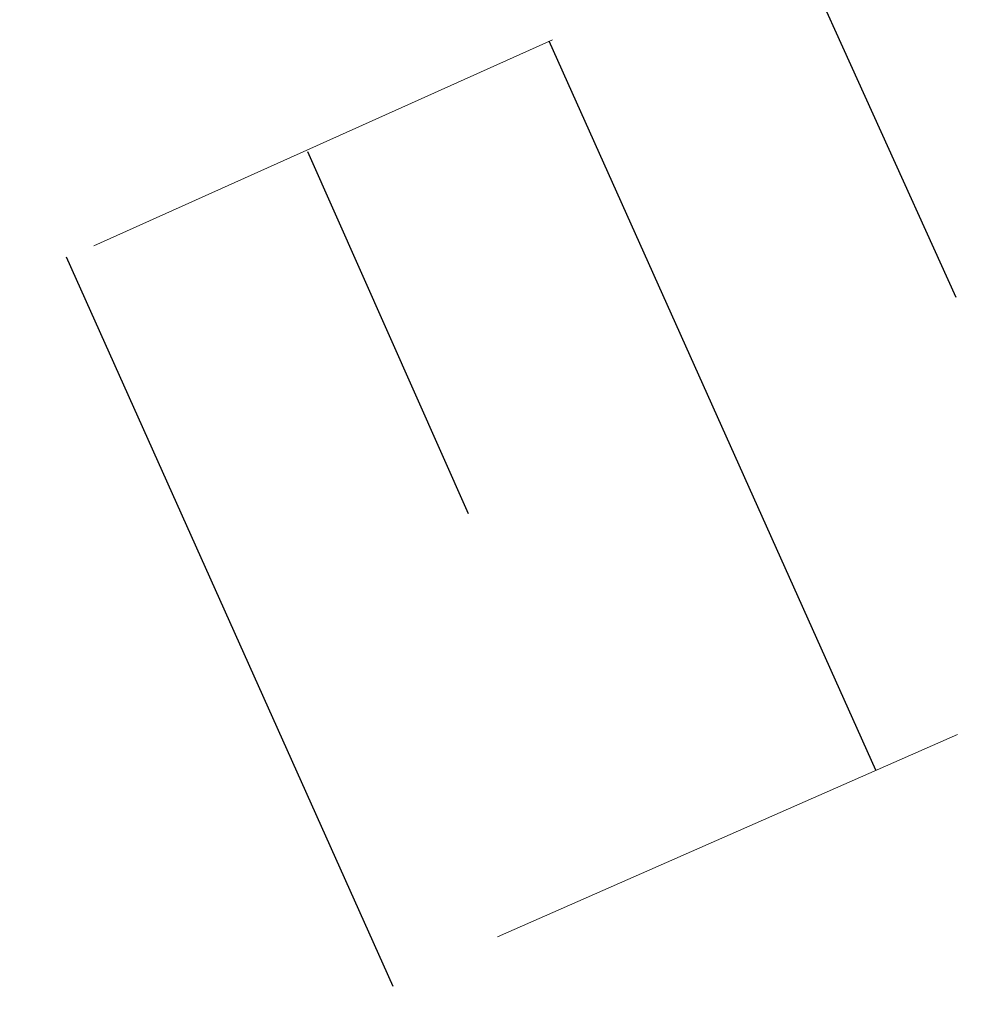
# Model space of a CAD drawing. Header units: metres. Extents: x 7523615 to 7533948, y 5492686 to 5502120.
# Tile 515 of 656: x 7531222.57 to 7531224.46, y 5499076.77 to 5499078.73. Entities that reach past the tile are written whole.
import ezdxf

# ---------------------------------------------------------------- set-up
doc = ezdxf.new("R2010")
doc.units = ezdxf.units.M
doc.linetypes.add('1.0_0.5', pattern=[1.5, 1, -0.5])

msp = doc.modelspace()

# ---------------------------------------------------------------- linework, layer by layer
at = {"layer": '000 Inne (niezydentyfikowane)', "color": 7, "linetype": 'CONTINUOUS', "lineweight": 25, "flags": 128}
for points in [[(7531224.1, 5499078.91), (7531224.43, 5499078.18)], [(7531223.62, 5499078.69), (7531224.27, 5499077.24)], [(7531223.14, 5499078.47), (7531223.46, 5499077.75)], [(7531222.66, 5499078.26), (7531223.31, 5499076.81)]]:
    msp.add_lwpolyline(points, dxfattribs=at)
at = {"layer": 'skarpa nieumocniona', "color": 7, "linetype": '1.0_0.5', "lineweight": 18, "flags": 128}
msp.add_lwpolyline([(7531506.46, 5499259.74), (7531477.66, 5499244.45), (7531425.13, 5499215.04), (7531402.52, 5499199.71), (7531363.2, 5499166.6), (7531329.4, 5499138.81), (7531286.39, 5499107.01), (7531243.09, 5499085.51), (7531208.05, 5499070.11), (7531174.88, 5499053.99), (7531131.5, 5499027.17), (7531096, 5499001.97), (7531090.64, 5498997.56), (7531093.54, 5499001.23), (7531094.57, 5499003.01), (7531131.88, 5499029.31), (7531174.97, 5499055.87), (7531208.02, 5499071.69), (7531242.95, 5499087.36), (7531285.09, 5499107.95), (7531328.43, 5499140.14), (7531362.22, 5499167.65), (7531402.11, 5499201.31), (7531422.93, 5499216.4), (7531477.57, 5499246.07), (7531506.06, 5499260.89)], close=True, dxfattribs=at)
msp.add_lwpolyline([(7531506.46, 5499259.74), (7531477.66, 5499244.45), (7531425.13, 5499215.04), (7531402.52, 5499199.71), (7531363.2, 5499166.6), (7531329.4, 5499138.81), (7531286.39, 5499107.01), (7531243.09, 5499085.51), (7531208.05, 5499070.11), (7531174.88, 5499053.99), (7531131.5, 5499027.17), (7531096, 5499001.97), (7531090.64, 5498997.56), (7531093.54, 5499001.23), (7531094.57, 5499003.01), (7531131.88, 5499029.31), (7531174.97, 5499055.87), (7531208.02, 5499071.69), (7531242.95, 5499087.36), (7531285.09, 5499107.95), (7531328.43, 5499140.14), (7531362.22, 5499167.65), (7531402.11, 5499201.31), (7531422.93, 5499216.4), (7531477.57, 5499246.07), (7531506.06, 5499260.89)], close=True, dxfattribs=at)

doc.saveas('drawing.dxf')
